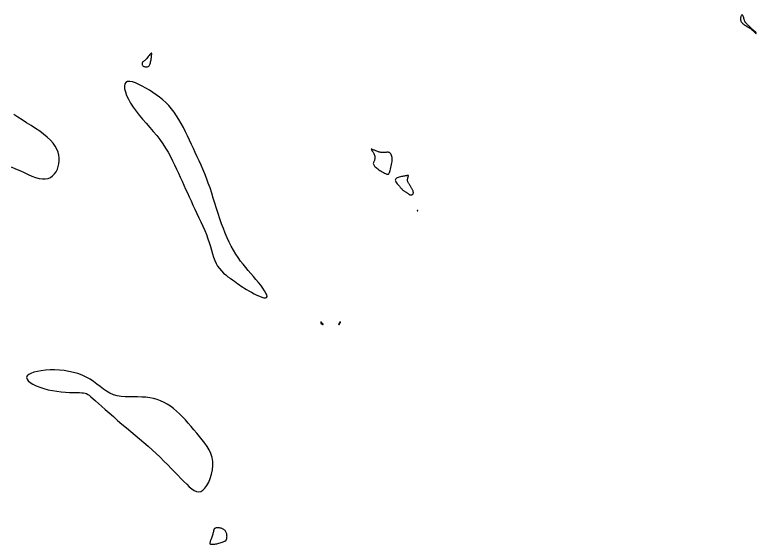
# Model space of a CAD drawing. Extents: x 3040093 to 3056816, y 408076 to 509144.
# Drawn here: x 3047738 to 3047895.2, y 436803.5 to 436915.8 of the extents above; entities that cross this region are included whole.
import ezdxf

# ---------------------------------------------------------------- set-up
doc = ezdxf.new("R2010")
doc.units = 0
doc.layers.add('V-CHAN-CONT-EL17', color=7, linetype='Continuous')

msp = doc.modelspace()

# ---------------------------------------------------------------- linework, layer by layer
at = {"layer": 'V-CHAN-CONT-EL17'}
for points in [[(3047893.87, 436913.29), (3047893.74, 436913.42), (3047893.61, 436913.55), (3047893.49, 436913.67), (3047893.37, 436913.79), (3047893.27, 436913.9), (3047893.18, 436914), (3047893.1, 436914.08), (3047893.03, 436914.16), (3047892.97, 436914.22), (3047892.93, 436914.29), (3047892.89, 436914.35), (3047892.85, 436914.42), (3047892.82, 436914.51), (3047892.79, 436914.61), (3047892.75, 436914.73), (3047892.71, 436914.88), (3047892.66, 436915.04), (3047892.61, 436915.22), (3047892.55, 436915.39), (3047892.49, 436915.54), (3047892.43, 436915.68), (3047892.36, 436915.78), (3047892.29, 436915.84), (3047892.23, 436915.85), (3047892.17, 436915.81), (3047892.1, 436915.73), (3047892.05, 436915.62), (3047892, 436915.49), (3047891.96, 436915.35), (3047891.93, 436915.2), (3047891.92, 436915.05), (3047891.92, 436914.9), (3047891.93, 436914.77), (3047891.96, 436914.63), (3047892.01, 436914.51), (3047892.07, 436914.39), (3047892.15, 436914.27), (3047892.25, 436914.15), (3047892.37, 436914.03), (3047892.5, 436913.92), (3047892.64, 436913.8), (3047892.79, 436913.7), (3047892.95, 436913.59), (3047893.1, 436913.49), (3047893.25, 436913.4), (3047893.39, 436913.32), (3047893.51, 436913.25), (3047893.61, 436913.2), (3047893.69, 436913.15), (3047893.76, 436913.11), (3047893.82, 436913.07), (3047893.88, 436913.03), (3047893.95, 436912.99), (3047894.01, 436912.93), (3047894.09, 436912.87), (3047894.19, 436912.8), (3047894.29, 436912.71), (3047894.4, 436912.62), (3047894.52, 436912.53), (3047894.63, 436912.43), (3047894.74, 436912.33), (3047894.84, 436912.25), (3047894.92, 436912.17), (3047894.99, 436912.1), (3047895.05, 436912.04), (3047895.09, 436912), (3047895.12, 436911.96), (3047895.14, 436911.93), (3047895.16, 436911.92), (3047895.17, 436911.9), (3047895.18, 436911.9), (3047895.19, 436911.9), (3047895.21, 436911.9), (3047895.22, 436911.91), (3047895.23, 436911.92), (3047895.23, 436911.94), (3047895.24, 436911.96), (3047895.24, 436911.97), (3047895.25, 436911.99), (3047895.24, 436912.01), (3047895.24, 436912.03), (3047895.23, 436912.06), (3047895.2, 436912.09), (3047895.17, 436912.12), (3047895.13, 436912.17), (3047895.07, 436912.22), (3047895, 436912.29), (3047894.91, 436912.36), (3047894.81, 436912.46), (3047894.69, 436912.56), (3047894.56, 436912.67), (3047894.43, 436912.78), (3047894.29, 436912.9), (3047894.15, 436913.03), (3047894.01, 436913.16)], [(3047766.49, 436905.05), (3047766.58, 436905.17), (3047766.65, 436905.31), (3047766.71, 436905.47), (3047766.75, 436905.65), (3047766.79, 436905.85), (3047766.83, 436906.07), (3047766.87, 436906.3), (3047766.91, 436906.55), (3047766.95, 436906.79), (3047766.99, 436907.04), (3047767.01, 436907.26), (3047767.02, 436907.45), (3047767.02, 436907.6), (3047766.99, 436907.69), (3047766.93, 436907.72), (3047766.84, 436907.67), (3047766.73, 436907.56), (3047766.6, 436907.41), (3047766.45, 436907.22), (3047766.29, 436907.01), (3047766.13, 436906.79), (3047765.97, 436906.59), (3047765.82, 436906.41), (3047765.68, 436906.27), (3047765.56, 436906.16), (3047765.45, 436906.08), (3047765.35, 436906.01), (3047765.27, 436905.95), (3047765.19, 436905.9), (3047765.13, 436905.84), (3047765.08, 436905.78), (3047765.03, 436905.69), (3047765.01, 436905.59), (3047764.99, 436905.49), (3047764.99, 436905.38), (3047765.02, 436905.26), (3047765.06, 436905.16), (3047765.12, 436905.05), (3047765.22, 436904.97), (3047765.33, 436904.9), (3047765.47, 436904.85), (3047765.63, 436904.81), (3047765.79, 436904.8), (3047765.95, 436904.8), (3047766.11, 436904.83), (3047766.26, 436904.88), (3047766.39, 436904.96)], [(3047791.48, 436856.07), (3047791.41, 436856.39), (3047791.23, 436856.8), (3047790.95, 436857.3), (3047790.58, 436857.85), (3047790.14, 436858.45), (3047789.66, 436859.07), (3047789.14, 436859.7), (3047788.6, 436860.33), (3047788.06, 436860.96), (3047787.51, 436861.59), (3047786.96, 436862.24), (3047786.41, 436862.9), (3047785.87, 436863.59), (3047785.35, 436864.31), (3047784.84, 436865.07), (3047784.36, 436865.88), (3047783.9, 436866.73), (3047783.46, 436867.61), (3047783.04, 436868.54), (3047782.63, 436869.5), (3047782.24, 436870.49), (3047781.86, 436871.52), (3047781.49, 436872.57), (3047781.14, 436873.65), (3047780.78, 436874.74), (3047780.44, 436875.84), (3047780.09, 436876.93), (3047779.74, 436878.02), (3047779.39, 436879.1), (3047779.03, 436880.14), (3047778.66, 436881.16), (3047778.29, 436882.13), (3047777.9, 436883.07), (3047777.5, 436883.97), (3047777.1, 436884.86), (3047776.69, 436885.74), (3047776.27, 436886.6), (3047775.86, 436887.47), (3047775.44, 436888.35), (3047775.02, 436889.24), (3047774.6, 436890.14), (3047774.17, 436891.03), (3047773.73, 436891.92), (3047773.27, 436892.79), (3047772.8, 436893.63), (3047772.3, 436894.43), (3047771.77, 436895.2), (3047771.21, 436895.92), (3047770.62, 436896.58), (3047770.01, 436897.21), (3047769.36, 436897.8), (3047768.69, 436898.35), (3047767.99, 436898.88), (3047767.27, 436899.37), (3047766.53, 436899.85), (3047765.77, 436900.3), (3047765.01, 436900.72), (3047764.26, 436901.09), (3047763.56, 436901.38), (3047762.92, 436901.59), (3047762.35, 436901.69), (3047761.88, 436901.67), (3047761.54, 436901.5), (3047761.32, 436901.19), (3047761.24, 436900.73), (3047761.28, 436900.16), (3047761.44, 436899.49), (3047761.7, 436898.74), (3047762.07, 436897.93), (3047762.53, 436897.09), (3047763.07, 436896.24), (3047763.69, 436895.38), (3047764.37, 436894.53), (3047765.09, 436893.67), (3047765.84, 436892.82), (3047766.6, 436891.96), (3047767.35, 436891.1), (3047768.08, 436890.23), (3047768.76, 436889.35), (3047769.4, 436888.46), (3047769.97, 436887.57), (3047770.51, 436886.67), (3047771, 436885.77), (3047771.46, 436884.87), (3047771.89, 436883.98), (3047772.3, 436883.1), (3047772.69, 436882.23), (3047773.08, 436881.38), (3047773.45, 436880.53), (3047773.83, 436879.7), (3047774.2, 436878.86), (3047774.58, 436878.03), (3047774.96, 436877.19), (3047775.36, 436876.34), (3047775.77, 436875.47), (3047776.19, 436874.59), (3047776.62, 436873.69), (3047777.05, 436872.79), (3047777.47, 436871.88), (3047777.88, 436870.98), (3047778.27, 436870.08), (3047778.63, 436869.2), (3047778.95, 436868.33), (3047779.23, 436867.49), (3047779.48, 436866.67), (3047779.7, 436865.88), (3047779.93, 436865.13), (3047780.15, 436864.41), (3047780.4, 436863.73), (3047780.68, 436863.1), (3047781, 436862.51), (3047781.37, 436861.98), (3047781.79, 436861.49), (3047782.25, 436861.04), (3047782.72, 436860.63), (3047783.2, 436860.26), (3047783.67, 436859.92), (3047784.13, 436859.6), (3047784.56, 436859.31), (3047784.95, 436859.04), (3047785.31, 436858.78), (3047785.66, 436858.53), (3047786, 436858.29), (3047786.36, 436858.04), (3047786.74, 436857.79), (3047787.16, 436857.53), (3047787.63, 436857.25), (3047788.16, 436856.95), (3047788.73, 436856.65), (3047789.31, 436856.37), (3047789.87, 436856.12), (3047790.39, 436855.93), (3047790.83, 436855.81), (3047791.18, 436855.78), (3047791.4, 436855.86)], [(3047816.93, 436882.03), (3047817.05, 436882.01), (3047817.16, 436882.01), (3047817.25, 436882.05), (3047817.33, 436882.12), (3047817.4, 436882.23), (3047817.47, 436882.39), (3047817.54, 436882.59), (3047817.62, 436882.83), (3047817.7, 436883.11), (3047817.78, 436883.41), (3047817.85, 436883.74), (3047817.92, 436884.08), (3047817.98, 436884.41), (3047818.01, 436884.74), (3047818.03, 436885.04), (3047818.03, 436885.33), (3047818, 436885.58), (3047817.96, 436885.81), (3047817.89, 436886.01), (3047817.82, 436886.19), (3047817.73, 436886.33), (3047817.63, 436886.45), (3047817.53, 436886.55), (3047817.43, 436886.61), (3047817.32, 436886.66), (3047817.21, 436886.68), (3047817.1, 436886.7), (3047816.99, 436886.69), (3047816.87, 436886.68), (3047816.76, 436886.66), (3047816.65, 436886.64), (3047816.54, 436886.62), (3047816.42, 436886.61), (3047816.31, 436886.6), (3047816.19, 436886.59), (3047816.06, 436886.59), (3047815.93, 436886.6), (3047815.79, 436886.61), (3047815.63, 436886.64), (3047815.47, 436886.68), (3047815.3, 436886.72), (3047815.12, 436886.78), (3047814.94, 436886.83), (3047814.75, 436886.9), (3047814.58, 436886.96), (3047814.41, 436887.03), (3047814.26, 436887.09), (3047814.12, 436887.15), (3047813.99, 436887.21), (3047813.88, 436887.25), (3047813.79, 436887.29), (3047813.71, 436887.32), (3047813.65, 436887.34), (3047813.62, 436887.34), (3047813.6, 436887.33), (3047813.6, 436887.3), (3047813.61, 436887.26), (3047813.65, 436887.2), (3047813.69, 436887.12), (3047813.75, 436887.03), (3047813.82, 436886.93), (3047813.89, 436886.81), (3047813.97, 436886.68), (3047814.05, 436886.53), (3047814.13, 436886.38), (3047814.2, 436886.22), (3047814.27, 436886.05), (3047814.32, 436885.88), (3047814.36, 436885.71), (3047814.38, 436885.55), (3047814.38, 436885.39), (3047814.35, 436885.23), (3047814.3, 436885.09), (3047814.25, 436884.95), (3047814.18, 436884.81), (3047814.12, 436884.67), (3047814.07, 436884.54), (3047814.04, 436884.41), (3047814.03, 436884.28), (3047814.06, 436884.15), (3047814.11, 436884.01), (3047814.19, 436883.87), (3047814.3, 436883.73), (3047814.44, 436883.59), (3047814.6, 436883.44), (3047814.78, 436883.29), (3047814.98, 436883.14), (3047815.2, 436882.98), (3047815.44, 436882.83), (3047815.68, 436882.67), (3047815.92, 436882.53), (3047816.16, 436882.39), (3047816.39, 436882.27), (3047816.59, 436882.17), (3047816.77, 436882.09)], [(3047820.4, 436878.57), (3047820.51, 436878.5), (3047820.63, 436878.43), (3047820.75, 436878.35), (3047820.87, 436878.28), (3047820.99, 436878.21), (3047821.1, 436878.14), (3047821.21, 436878.07), (3047821.3, 436878), (3047821.39, 436877.93), (3047821.46, 436877.86), (3047821.54, 436877.8), (3047821.61, 436877.74), (3047821.68, 436877.69), (3047821.76, 436877.66), (3047821.84, 436877.63), (3047821.93, 436877.61), (3047822.02, 436877.61), (3047822.11, 436877.63), (3047822.2, 436877.65), (3047822.28, 436877.69), (3047822.36, 436877.73), (3047822.42, 436877.79), (3047822.47, 436877.86), (3047822.5, 436877.95), (3047822.52, 436878.04), (3047822.52, 436878.14), (3047822.51, 436878.24), (3047822.48, 436878.35), (3047822.45, 436878.47), (3047822.4, 436878.59), (3047822.35, 436878.71), (3047822.29, 436878.84), (3047822.23, 436878.96), (3047822.16, 436879.08), (3047822.08, 436879.21), (3047822.01, 436879.33), (3047821.93, 436879.46), (3047821.85, 436879.58), (3047821.77, 436879.7), (3047821.69, 436879.81), (3047821.62, 436879.93), (3047821.54, 436880.04), (3047821.48, 436880.15), (3047821.42, 436880.27), (3047821.37, 436880.38), (3047821.33, 436880.49), (3047821.31, 436880.61), (3047821.3, 436880.73), (3047821.3, 436880.85), (3047821.31, 436880.97), (3047821.33, 436881.09), (3047821.36, 436881.2), (3047821.38, 436881.3), (3047821.41, 436881.39), (3047821.43, 436881.47), (3047821.45, 436881.53), (3047821.47, 436881.58), (3047821.48, 436881.62), (3047821.49, 436881.65), (3047821.49, 436881.67), (3047821.5, 436881.68), (3047821.5, 436881.7), (3047821.5, 436881.71), (3047821.49, 436881.71), (3047821.49, 436881.72), (3047821.48, 436881.73), (3047821.46, 436881.74), (3047821.44, 436881.74), (3047821.41, 436881.74), (3047821.36, 436881.74), (3047821.31, 436881.74), (3047821.24, 436881.73), (3047821.15, 436881.72), (3047821.05, 436881.7), (3047820.93, 436881.68), (3047820.79, 436881.66), (3047820.62, 436881.63), (3047820.44, 436881.6), (3047820.24, 436881.56), (3047820.01, 436881.52), (3047819.77, 436881.47), (3047819.53, 436881.42), (3047819.3, 436881.35), (3047819.09, 436881.27), (3047818.92, 436881.17), (3047818.79, 436881.06), (3047818.71, 436880.92), (3047818.7, 436880.76), (3047818.75, 436880.59), (3047818.84, 436880.4), (3047818.96, 436880.2), (3047819.1, 436880.01), (3047819.26, 436879.82), (3047819.42, 436879.63), (3047819.56, 436879.47), (3047819.69, 436879.32), (3047819.79, 436879.19), (3047819.89, 436879.07), (3047819.97, 436878.97), (3047820.05, 436878.88), (3047820.13, 436878.79), (3047820.21, 436878.72), (3047820.3, 436878.64)], [(3047823.36, 436874.26), (3047823.37, 436874.26), (3047823.37, 436874.25), (3047823.38, 436874.24), (3047823.39, 436874.24), (3047823.39, 436874.24), (3047823.4, 436874.23), (3047823.41, 436874.23), (3047823.42, 436874.22), (3047823.43, 436874.22), (3047823.44, 436874.22), (3047823.44, 436874.22), (3047823.45, 436874.22), (3047823.46, 436874.22), (3047823.47, 436874.23), (3047823.47, 436874.23), (3047823.47, 436874.24), (3047823.48, 436874.26), (3047823.47, 436874.27), (3047823.47, 436874.29), (3047823.46, 436874.3), (3047823.46, 436874.32), (3047823.45, 436874.33), (3047823.44, 436874.34), (3047823.43, 436874.34), (3047823.42, 436874.35), (3047823.41, 436874.35), (3047823.39, 436874.34), (3047823.38, 436874.34), (3047823.37, 436874.33), (3047823.36, 436874.33), (3047823.36, 436874.32), (3047823.35, 436874.31), (3047823.35, 436874.3), (3047823.35, 436874.3), (3047823.35, 436874.29), (3047823.35, 436874.28), (3047823.35, 436874.28), (3047823.35, 436874.27), (3047823.36, 436874.27)], [(3047803.1, 436850.22), (3047803.16, 436850.19), (3047803.21, 436850.17), (3047803.27, 436850.14), (3047803.33, 436850.12), (3047803.37, 436850.11), (3047803.4, 436850.1), (3047803.42, 436850.11), (3047803.42, 436850.13), (3047803.4, 436850.15), (3047803.37, 436850.19), (3047803.33, 436850.23), (3047803.28, 436850.28), (3047803.23, 436850.33), (3047803.18, 436850.38), (3047803.13, 436850.43), (3047803.09, 436850.48), (3047803.06, 436850.53), (3047803.03, 436850.56), (3047803, 436850.6), (3047802.98, 436850.62), (3047802.96, 436850.64), (3047802.94, 436850.66), (3047802.93, 436850.66), (3047802.92, 436850.65), (3047802.91, 436850.63), (3047802.9, 436850.61), (3047802.9, 436850.58), (3047802.89, 436850.54), (3047802.89, 436850.51), (3047802.89, 436850.48), (3047802.89, 436850.44), (3047802.9, 436850.41), (3047802.9, 436850.39), (3047802.91, 436850.36), (3047802.93, 436850.34), (3047802.95, 436850.32), (3047802.97, 436850.3), (3047803.01, 436850.27), (3047803.05, 436850.25)], [(3047806.79, 436850.15), (3047806.83, 436850.19), (3047806.86, 436850.23), (3047806.89, 436850.28), (3047806.92, 436850.33), (3047806.95, 436850.37), (3047806.98, 436850.42), (3047807, 436850.45), (3047807.02, 436850.49), (3047807.03, 436850.51), (3047807.04, 436850.53), (3047807.05, 436850.55), (3047807.05, 436850.56), (3047807.05, 436850.57), (3047807.05, 436850.57), (3047807.05, 436850.58), (3047807.05, 436850.58), (3047807.05, 436850.59), (3047807.05, 436850.6), (3047807.04, 436850.6), (3047807.04, 436850.61), (3047807.04, 436850.61), (3047807.03, 436850.62), (3047807.03, 436850.62), (3047807.02, 436850.63), (3047807.01, 436850.64), (3047807, 436850.64), (3047806.99, 436850.65), (3047806.98, 436850.66), (3047806.98, 436850.66), (3047806.97, 436850.66), (3047806.96, 436850.66), (3047806.95, 436850.66), (3047806.95, 436850.66), (3047806.94, 436850.65), (3047806.94, 436850.64), (3047806.93, 436850.62), (3047806.92, 436850.6), (3047806.9, 436850.58), (3047806.89, 436850.54), (3047806.86, 436850.5), (3047806.84, 436850.46), (3047806.81, 436850.41), (3047806.78, 436850.36), (3047806.75, 436850.31), (3047806.73, 436850.26), (3047806.71, 436850.21), (3047806.69, 436850.17), (3047806.68, 436850.14), (3047806.68, 436850.11), (3047806.68, 436850.09), (3047806.69, 436850.08), (3047806.7, 436850.08), (3047806.72, 436850.08), (3047806.74, 436850.1), (3047806.77, 436850.12)], [(3047761.64, 436828.19), (3047762.57, 436827.41), (3047763.5, 436826.63), (3047764.43, 436825.85), (3047765.34, 436825.08), (3047766.24, 436824.3), (3047767.12, 436823.51), (3047767.98, 436822.73), (3047768.81, 436821.94), (3047769.62, 436821.14), (3047770.41, 436820.36), (3047771.16, 436819.59), (3047771.89, 436818.84), (3047772.58, 436818.12), (3047773.23, 436817.44), (3047773.85, 436816.8), (3047774.44, 436816.22), (3047774.99, 436815.69), (3047775.51, 436815.26), (3047776.01, 436814.92), (3047776.49, 436814.71), (3047776.96, 436814.63), (3047777.41, 436814.7), (3047777.86, 436814.95), (3047778.3, 436815.37), (3047778.72, 436815.95), (3047779.11, 436816.66), (3047779.45, 436817.47), (3047779.73, 436818.34), (3047779.92, 436819.25), (3047780.01, 436820.17), (3047779.99, 436821.07), (3047779.84, 436821.92), (3047779.58, 436822.73), (3047779.22, 436823.5), (3047778.78, 436824.24), (3047778.28, 436824.96), (3047777.73, 436825.67), (3047777.15, 436826.37), (3047776.56, 436827.07), (3047775.96, 436827.77), (3047775.37, 436828.48), (3047774.77, 436829.18), (3047774.17, 436829.86), (3047773.56, 436830.52), (3047772.94, 436831.15), (3047772.31, 436831.74), (3047771.67, 436832.29), (3047771.01, 436832.78), (3047770.33, 436833.21), (3047769.63, 436833.59), (3047768.91, 436833.92), (3047768.17, 436834.19), (3047767.4, 436834.4), (3047766.6, 436834.56), (3047765.77, 436834.67), (3047764.92, 436834.72), (3047764.04, 436834.74), (3047763.15, 436834.75), (3047762.27, 436834.75), (3047761.39, 436834.79), (3047760.53, 436834.86), (3047759.7, 436835.01), (3047758.91, 436835.23), (3047758.17, 436835.55), (3047757.46, 436835.96), (3047756.77, 436836.43), (3047756.09, 436836.94), (3047755.4, 436837.47), (3047754.69, 436837.99), (3047753.95, 436838.5), (3047753.15, 436838.96), (3047752.29, 436839.35), (3047751.38, 436839.69), (3047750.43, 436839.96), (3047749.44, 436840.17), (3047748.44, 436840.33), (3047747.44, 436840.43), (3047746.43, 436840.47), (3047745.45, 436840.47), (3047744.49, 436840.41), (3047743.59, 436840.31), (3047742.76, 436840.16), (3047742.02, 436839.97), (3047741.41, 436839.75), (3047740.93, 436839.49), (3047740.62, 436839.2), (3047740.49, 436838.89), (3047740.57, 436838.54), (3047740.83, 436838.19), (3047741.25, 436837.83), (3047741.81, 436837.47), (3047742.49, 436837.13), (3047743.27, 436836.81), (3047744.12, 436836.53), (3047745.03, 436836.29), (3047745.96, 436836.1), (3047746.9, 436835.95), (3047747.84, 436835.84), (3047748.75, 436835.77), (3047749.61, 436835.72), (3047750.4, 436835.69), (3047751.11, 436835.67), (3047751.71, 436835.66), (3047752.19, 436835.64), (3047752.58, 436835.6), (3047752.91, 436835.54), (3047753.19, 436835.45), (3047753.47, 436835.3), (3047753.77, 436835.09), (3047754.12, 436834.8), (3047754.54, 436834.42), (3047755.07, 436833.95), (3047755.7, 436833.39), (3047756.4, 436832.76), (3047757.18, 436832.07), (3047758.01, 436831.34), (3047758.89, 436830.57), (3047759.79, 436829.78), (3047760.71, 436828.98)], [(3047779.36, 436803.59), (3047779.38, 436803.56), (3047779.4, 436803.55), (3047779.43, 436803.54), (3047779.47, 436803.53), (3047779.52, 436803.53), (3047779.57, 436803.52), (3047779.63, 436803.52), (3047779.7, 436803.51), (3047779.79, 436803.51), (3047779.88, 436803.5), (3047779.99, 436803.5), (3047780.11, 436803.5), (3047780.26, 436803.51), (3047780.42, 436803.53), (3047780.61, 436803.56), (3047780.82, 436803.6), (3047781.05, 436803.66), (3047781.28, 436803.72), (3047781.52, 436803.79), (3047781.76, 436803.86), (3047781.98, 436803.93), (3047782.18, 436804), (3047782.35, 436804.06), (3047782.49, 436804.12), (3047782.6, 436804.17), (3047782.68, 436804.22), (3047782.74, 436804.26), (3047782.78, 436804.3), (3047782.81, 436804.34), (3047782.83, 436804.37), (3047782.84, 436804.39), (3047782.86, 436804.42), (3047782.87, 436804.44), (3047782.88, 436804.47), (3047782.89, 436804.5), (3047782.9, 436804.53), (3047782.92, 436804.58), (3047782.93, 436804.63), (3047782.94, 436804.69), (3047782.96, 436804.77), (3047782.97, 436804.85), (3047782.98, 436804.95), (3047782.99, 436805.06), (3047783, 436805.18), (3047782.99, 436805.3), (3047782.98, 436805.43), (3047782.96, 436805.57), (3047782.93, 436805.71), (3047782.88, 436805.85), (3047782.83, 436805.99), (3047782.76, 436806.12), (3047782.68, 436806.25), (3047782.58, 436806.38), (3047782.47, 436806.49), (3047782.35, 436806.59), (3047782.21, 436806.68), (3047782.05, 436806.76), (3047781.89, 436806.82), (3047781.72, 436806.88), (3047781.56, 436806.92), (3047781.39, 436806.95), (3047781.23, 436806.97), (3047781.07, 436806.98), (3047780.93, 436806.98), (3047780.8, 436806.97), (3047780.68, 436806.95), (3047780.58, 436806.93), (3047780.48, 436806.9), (3047780.41, 436806.86), (3047780.34, 436806.81), (3047780.29, 436806.76), (3047780.25, 436806.7), (3047780.21, 436806.64), (3047780.19, 436806.56), (3047780.17, 436806.48), (3047780.15, 436806.37), (3047780.13, 436806.26), (3047780.1, 436806.12), (3047780.06, 436805.97), (3047780.02, 436805.8), (3047779.96, 436805.61), (3047779.89, 436805.41), (3047779.82, 436805.2), (3047779.75, 436804.99), (3047779.68, 436804.79), (3047779.61, 436804.6), (3047779.55, 436804.42), (3047779.5, 436804.26), (3047779.45, 436804.12), (3047779.42, 436804), (3047779.39, 436803.9), (3047779.37, 436803.81), (3047779.36, 436803.73), (3047779.35, 436803.67), (3047779.35, 436803.62)]]:
    msp.add_lwpolyline(points, close=True, dxfattribs=at)
msp.add_lwpolyline([(3047737.23, 436883.58), (3047738.15, 436883.18), (3047739.05, 436882.77), (3047739.93, 436882.36), (3047740.78, 436881.98), (3047741.6, 436881.63), (3047742.38, 436881.35), (3047743.12, 436881.14), (3047743.82, 436881.02), (3047744.45, 436881.01), (3047745.03, 436881.12), (3047745.55, 436881.35), (3047746.01, 436881.67), (3047746.4, 436882.07), (3047746.73, 436882.54), (3047747, 436883.07), (3047747.21, 436883.64), (3047747.35, 436884.23), (3047747.41, 436884.84), (3047747.41, 436885.46), (3047747.33, 436886.08), (3047747.17, 436886.71), (3047746.91, 436887.35), (3047746.56, 436887.99), (3047746.1, 436888.62), (3047745.54, 436889.26), (3047744.87, 436889.88), (3047744.1, 436890.51), (3047743.26, 436891.12), (3047742.36, 436891.73), (3047741.43, 436892.34), (3047740.49, 436892.94), (3047739.55, 436893.53), (3047738.63, 436894.12), (3047737.76, 436894.7)], dxfattribs=at)

doc.saveas('drawing.dxf')
